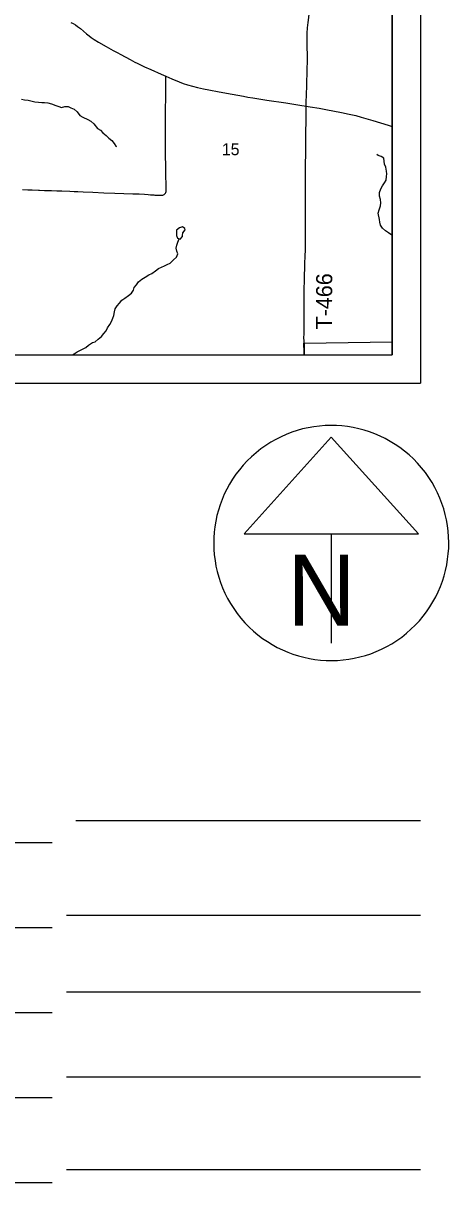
# Model space of a CAD drawing. Extents: x -7.5 to 53.5, y 0 to 22.
# Drawn here: x 7.597 to 9.099, y 11.177 to 15.27 of the extents above; entities that cross this region are included whole.
import ezdxf

# ---------------------------------------------------------------- set-up
doc = ezdxf.new("R2010")
doc.units = 0
for name, color, linetype in [('GM_X_Corporation', 7, 'Continuous'), ('GM_X_Minor_Lake', 7, 'Continuous'), ('GM_X_Minor_River', 7, 'Continuous'), ('GM_X_Section_Text', 7, 'Continuous'), ('GM_X_State_Route', 7, 'Continuous'), ('GM_X_Township_Road', 7, 'Continuous'), ('GM_X_Township_Road_Text', 7, 'Continuous'), ('SH_Data', 7, 'Continuous')]:
    doc.layers.add(name, color=color, linetype=linetype)

msp = doc.modelspace()

# ---------------------------------------------------------------- linework, layer by layer
at = {"layer": 'GM_X_Corporation'}
msp.add_lwpolyline([(4.6021, 15.6139), (4.6087, 14.5302), (4.6147, 14.1199), (4.6149, 14.11), (4.6151, 14.1), (8.9, 14.1), (8.9, 19.1887)], dxfattribs=at)
msp.add_lwpolyline([(8.5894, 14.1), (8.9, 14.1), (8.9, 14.1438), (8.5894, 14.1398)], close=True, dxfattribs=at)
at = {"layer": 'GM_X_Minor_Lake'}
msp.add_line((8.1683, 14.5451), (8.1591, 14.5515), dxfattribs=at)
for points in [[(8.1591, 14.5515), (8.1489, 14.5473), (8.1384, 14.54), (8.1386, 14.5206), (8.1413, 14.5108), (8.1508, 14.5078), (8.1594, 14.5178), (8.159, 14.5208)], [(8.159, 14.5208), (8.1608, 14.5303), (8.1691, 14.5406), (8.1683, 14.5451)]]:
    msp.add_lwpolyline(points, dxfattribs=at)
at = {"layer": 'GM_X_Minor_River'}
for points in [[(7.5916, 15.002), (7.6018, 15.0002), (7.6144, 14.9988), (7.6284, 14.9947), (7.6387, 14.9922), (7.6512, 14.9911), (7.6629, 14.9905), (7.6724, 14.9902), (7.6846, 14.9888), (7.6975, 14.9855), (7.7119, 14.9803), (7.7229, 14.9766), (7.7324, 14.9732), (7.7438, 14.976), (7.7555, 14.9757), (7.7658, 14.9716), (7.7772, 14.9671), (7.7883, 14.957), (7.7975, 14.9442), (7.8078, 14.9382), (7.8249, 14.93), (7.8356, 14.924), (7.8466, 14.9154), (7.8597, 14.8988), (7.8696, 14.8932), (7.8788, 14.8834), (7.8898, 14.8736), (7.8994, 14.8646), (7.9097, 14.8563), (7.9189, 14.8458), (7.9239, 14.836), (7.9262, 14.8345)], [(8.9, 14.5201), (8.8979, 14.5217), (8.8861, 14.5299), (8.8758, 14.5378), (8.8651, 14.5472), (8.8582, 14.557), (8.8558, 14.568), (8.8546, 14.5774), (8.8506, 14.5994), (8.8531, 14.6119), (8.8583, 14.6256), (8.8593, 14.6363), (8.8577, 14.6484), (8.8553, 14.6594), (8.8552, 14.6727), (8.86, 14.6856), (8.8656, 14.6963), (8.8723, 14.707), (8.8787, 14.7165), (8.879, 14.729), (8.8804, 14.7385), (8.8799, 14.748), (8.8768, 14.7616), (8.8725, 14.7726), (8.8716, 14.7832), (8.8696, 14.7942), (8.8601, 14.7998), (8.8502, 14.8027), (8.8453, 14.8065)], [(7.7717, 14.1), (7.7771, 14.1033), (7.7873, 14.1102), (7.8038, 14.1187), (7.8178, 14.1253), (7.8283, 14.1337), (7.8415, 14.1429), (7.8517, 14.146), (7.8619, 14.1552), (7.8732, 14.1637), (7.8818, 14.1744), (7.8896, 14.1847), (7.8948, 14.1953), (7.9031, 14.2064), (7.9087, 14.2175), (7.9139, 14.2285), (7.9168, 14.238), (7.9197, 14.2509), (7.9219, 14.2623), (7.9294, 14.2723), (7.9376, 14.2822), (7.9459, 14.2929), (7.956, 14.2994), (7.9688, 14.309), (7.9798, 14.3171), (7.9861, 14.3277), (7.9894, 14.3373), (7.9969, 14.3468), (8.004, 14.3575), (8.0164, 14.3663), (8.0281, 14.3736), (8.0406, 14.3821), (8.0507, 14.3871), (8.0639, 14.3956), (8.0744, 14.4044), (8.085, 14.4086), (8.096, 14.4133), (8.1058, 14.4179), (8.116, 14.4233), (8.128, 14.4344), (8.1381, 14.4447), (8.1433, 14.4562), (8.1398, 14.466), (8.1367, 14.4762), (8.1389, 14.4868), (8.1433, 14.4968), (8.1475, 14.5088)]]:
    msp.add_lwpolyline(points, dxfattribs=at)
at = {"layer": 'GM_X_State_Route'}
for points in [[(7.7653, 15.2728), (7.7737, 15.2689), (7.7817, 15.2644), (7.7893, 15.2591), (7.799, 15.2515), (7.8201, 15.2331), (7.8298, 15.2252), (7.8373, 15.2197), (7.8477, 15.2129), (7.8636, 15.2032), (7.8905, 15.188), (7.915, 15.1744), (7.9286, 15.1671), (7.9423, 15.1598), (7.9751, 15.142), (7.9915, 15.1332), (7.9998, 15.129), (8.0249, 15.1168), (8.0476, 15.1065), (8.0845, 15.0901), (8.1001, 15.0834)], [(8.1001, 15.0834), (8.1216, 15.0741), (8.1475, 15.0634), (8.162, 15.0579), (8.1768, 15.053), (8.1947, 15.0477), (8.2127, 15.043), (8.234, 15.0383), (8.2523, 15.0348), (8.2889, 15.0279), (8.3347, 15.0198), (8.3743, 15.0123), (8.3896, 15.0095), (8.408, 15.0065), (8.4571, 14.999), (8.5247, 14.9889), (8.5738, 14.9813), (8.596, 14.9778)], [(8.596, 14.9778), (8.6106, 14.9755), (8.6413, 14.9704), (8.6657, 14.9658), (8.7205, 14.955), (8.7479, 14.9493), (8.7707, 14.9442), (8.7903, 14.9388), (8.8317, 14.9264), (8.8852, 14.9101), (8.9, 14.9056)]]:
    msp.add_lwpolyline(points, dxfattribs=at)
at = {"layer": 'GM_X_Township_Road'}
for points in [[(8.596, 14.9778), (8.5963, 14.9903), (8.5973, 15.0183), (8.5982, 15.0494), (8.6, 15.1084), (8.6007, 15.1364), (8.6005, 15.1551), (8.5994, 15.1893), (8.5992, 15.2079), (8.5994, 15.2307), (8.5998, 15.2411), (8.6005, 15.2483), (8.6007, 15.2511), (8.601, 15.254), (8.6017, 15.2631), (8.6027, 15.2723), (8.6049, 15.2903), (8.6061, 15.3037), (8.606, 15.3097)], [(7.5952, 14.6829), (7.6138, 14.6823), (7.6293, 14.6818), (7.651, 14.6811), (7.6548, 14.681), (7.6726, 14.6802), (7.6974, 14.6793), (7.716, 14.6786), (7.7341, 14.6779), (7.762, 14.677), (7.7775, 14.6766), (7.7899, 14.6762), (7.8085, 14.6753), (7.8435, 14.6738), (7.8823, 14.6713), (7.9204, 14.67), (7.953, 14.669), (7.9839, 14.6681), (8.0068, 14.6674), (8.0258, 14.6663), (8.038, 14.6654), (8.0465, 14.6646), (8.0585, 14.6638), (8.0616, 14.6637), (8.0678, 14.6633), (8.0771, 14.6631), (8.0865, 14.6631), (8.0895, 14.6635), (8.0925, 14.6643), (8.0952, 14.6657), (8.0975, 14.6678), (8.0993, 14.6703), (8.1006, 14.6731), (8.1014, 14.6761), (8.1018, 14.6792), (8.1018, 14.6823), (8.1016, 14.6935), (8.1013, 14.7102), (8.1009, 14.7226), (8.1009, 14.7257), (8.1007, 14.7288), (8.1007, 14.7537), (8.1004, 14.7723), (8.1, 14.7971), (8.0997, 14.8469), (8.0996, 14.8624), (8.0997, 14.8779), (8.0994, 14.9057), (8.0994, 14.9212), (8.0994, 14.9368), (8.0998, 14.9616), (8.0998, 14.971), (8.0999, 14.9741), (8.1, 14.9833), (8.1001, 14.9903), (8.1001, 15.0004), (8.1002, 15.013), (8.1002, 15.0245), (8.1003, 15.0354), (8.1003, 15.0453), (8.1003, 15.0541), (8.1003, 15.0602), (8.1003, 15.0652), (8.1003, 15.0701), (8.1002, 15.0757), (8.1001, 15.0826), (8.1001, 15.0834)], [(8.5883, 14.1508), (8.5882, 14.1576), (8.5883, 14.1758), (8.5883, 14.1921), (8.5883, 14.2104), (8.5885, 14.2332), (8.5887, 14.254), (8.5887, 14.2633), (8.5888, 14.2842), (8.5889, 14.3098), (8.589, 14.3237), (8.5893, 14.3385), (8.5895, 14.3546), (8.5897, 14.369), (8.5902, 14.3829), (8.591, 14.4026), (8.5918, 14.4227), (8.5925, 14.4472), (8.5932, 14.4718), (8.5934, 14.493), (8.5935, 14.5103), (8.5932, 14.5182), (8.5931, 14.5272), (8.593, 14.5365), (8.5932, 14.5707), (8.5934, 14.5956), (8.5934, 14.6162), (8.5934, 14.6402), (8.5934, 14.6609), (8.5932, 14.6764), (8.5932, 14.6981), (8.5938, 14.7323), (8.5938, 14.7479), (8.594, 14.779), (8.5943, 14.8038), (8.5946, 14.8318), (8.595, 14.8877), (8.5954, 14.922), (8.5957, 14.9686), (8.596, 14.9778)], [(8.5892, 14.1), (8.5885, 14.1165), (8.5882, 14.1319), (8.5883, 14.1508)]]:
    msp.add_lwpolyline(points, dxfattribs=at)
at = {"layer": 'SH_Data'}
for p, q in [((9, 21), (9, 14)), ((8.9, 20.9), (8.9, 14.1)), ((2.1, 14.1), (8.9, 14.1)), ((2, 14), (9, 14)), ((8.6845, 13.8091), (8.3769, 13.4678)), ((8.9921, 13.4678), (8.6845, 13.8091)), ((8.3769, 13.4678), (8.9921, 13.4678)), ((8.6845, 13.4678), (8.6845, 13.0811)), ((8.6845, 13.4353), (8.6845, 13.4353)), ((8.6845, 13.4353), (8.6845, 13.4353)), ((7.7827, 12.4553), (9, 12.4553)), ((7.7, 12.3767), (4.8937, 12.3767)), ((9, 12.1207), (7.75, 12.1207)), ((7.7, 12.0767), (4.3895, 12.0767)), ((9, 11.8491), (7.75, 11.8491)), ((7.7, 11.7767), (3.8854, 11.7767)), ((9, 11.5491), (7.75, 11.5491)), ((7.7, 11.4767), (3.6448, 11.4767)), ((9, 11.2223), (7.75, 11.2223)), ((7.7, 11.1767), (5.0782, 11.1767))]:
    msp.add_line(p, q, dxfattribs=at)
msp.add_arc((8.6845, 13.4353), 0.4148, 129.7798, 129.7633, dxfattribs=at)

# ---------------------------------------------------------------- texts
at = {"layer": 'GM_X_Section_Text'}
msp.add_text('15', height=0.04186, rotation=0, dxfattribs=at).set_placement((8.2984, 14.8043))
at = {"layer": 'GM_X_Township_Road_Text'}
msp.add_text('T-466', height=0.05682, rotation=89.7244, dxfattribs=at).set_placement((8.6872, 14.1889))
at = {"layer": 'SH_Data'}
msp.add_text('N', height=0.25, dxfattribs=at).set_placement((8.5292, 13.144))

doc.saveas('drawing.dxf')
